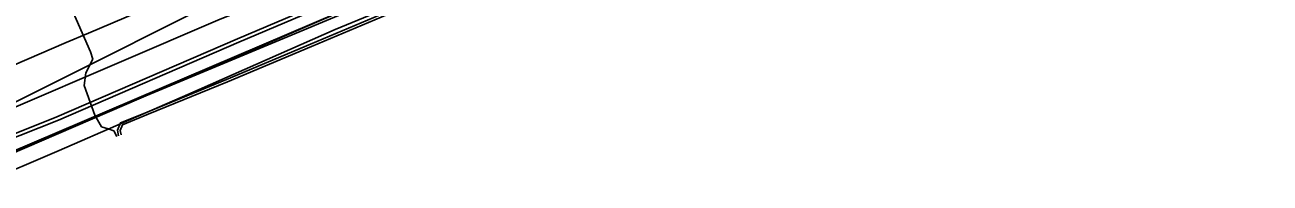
# Model space of a CAD drawing. Extents: x -600309 to -598967, y -1161267 to -1160292.
# Drawn here: x -599408.6 to -599309.3, y -1160488.2 to -1160475.6 of the extents above; entities that cross this region are included whole.
import ezdxf

# ---------------------------------------------------------------- set-up
doc = ezdxf.new("R2010")
doc.units = 0
for name, color, linetype in [('Vrstva 12', 7, 'Continuous'), ('Vrstva 13', 7, 'Continuous'), ('Vrstva 19', 7, 'Continuous'), ('Vrstva 42', 7, 'Continuous'), ('Vrstva 44', 7, 'Continuous'), ('Vrstva 54', 7, 'Continuous'), ('Vrstva 55', 7, 'Continuous')]:
    doc.layers.add(name, color=color, linetype=linetype)

msp = doc.modelspace()

# ---------------------------------------------------------------- linework, layer by layer
at = {"layer": 'Vrstva 12'}
for points in [[(-599379.52, -1160472.82), (-599409.99, -1160485.86)], [(-599409.39, -1160485.63), (-599402.43, -1160482.7), (-599380.05, -1160473.32)]]:
    msp.add_lwpolyline(points, dxfattribs=at)
at = {"layer": 'Vrstva 13'}
msp.add_lwpolyline([(-599413.85, -1160487.69), (-599379.52, -1160472.82)], dxfattribs=at)
at = {"layer": 'Vrstva 19'}
msp.add_lwpolyline([(-599320.1, -1160445.07), (-599320.38, -1160445.11), (-599327.68, -1160446.79), (-599329.65, -1160447.28), (-599330.5, -1160447.49), (-599330.69, -1160447.54), (-599333.1, -1160448.11), (-599334.66, -1160448.62), (-599335.6, -1160448.93), (-599335.93, -1160449.03), (-599336.08, -1160449.08), (-599341.57, -1160450.88), (-599355.93, -1160456.23), (-599365.14, -1160460.08), (-599374.48, -1160464.04), (-599385.58, -1160468.66), (-599392.05, -1160471.4), (-599393.48, -1160472), (-599394.77, -1160472.54), (-599394.95, -1160472.61), (-599397.67, -1160473.76), (-599403.51, -1160476.23), (-599405.27, -1160476.98), (-599411.57, -1160479.68)], dxfattribs=at)
at = {"layer": 'Vrstva 42'}
for points in [[(-599410.631, -1160484.743), (-599406.018, -1160482.911), (-599391.619, -1160476.672), (-599357.67, -1160462.252), (-599349.198, -1160458.492), (-599341.013, -1160455.229), (-599332.796, -1160452.357), (-599325.109, -1160450.125), (-599318.359, -1160448.443), (-599313.02, -1160447.661), (-599307.648, -1160446.971)], [(-599410.631, -1160484.743), (-599406.018, -1160482.911), (-599391.619, -1160476.672), (-599357.67, -1160462.252), (-599349.198, -1160458.492), (-599341.013, -1160455.229), (-599332.796, -1160452.357), (-599325.109, -1160450.125), (-599318.359, -1160448.443), (-599313.02, -1160447.661), (-599307.648, -1160446.971)], [(-599410.509, -1160485.017), (-599405.902, -1160483.189), (-599391.501, -1160476.948), (-599357.55, -1160462.528), (-599349.082, -1160458.768), (-599340.907, -1160455.511), (-599332.704, -1160452.643), (-599325.031, -1160450.415), (-599318.301, -1160448.737), (-599312.98, -1160447.959), (-599307.612, -1160447.269)], [(-599410.509, -1160485.017), (-599405.902, -1160483.189), (-599391.501, -1160476.948), (-599357.55, -1160462.528), (-599349.082, -1160458.768), (-599340.907, -1160455.511), (-599332.704, -1160452.643), (-599325.031, -1160450.415), (-599318.301, -1160448.737), (-599312.98, -1160447.959), (-599307.612, -1160447.269)], [(-599401.094, -1160484.431), (-599401.184, -1160483.991), (-599400.947, -1160483.403), (-599398.808, -1160482.528), (-599392.498, -1160479.928), (-599385.789, -1160477.118), (-599378.22, -1160473.918), (-599376.54, -1160473.168), (-599370.609, -1160470.578), (-599364.709, -1160468.148), (-599357.338, -1160464.918), (-599351.498, -1160462.628), (-599344.917, -1160459.727), (-599338.863, -1160457.605), (-599334.312, -1160456.055), (-599332.871, -1160455.575), (-599326.171, -1160453.415), (-599321.162, -1160451.725)], [(-599400.906, -1160484.349), (-599400.976, -1160484.009), (-599400.793, -1160483.557), (-599398.732, -1160482.712), (-599392.422, -1160480.112), (-599385.711, -1160477.302), (-599378.14, -1160474.102), (-599376.46, -1160473.351), (-599370.531, -1160470.762), (-599364.631, -1160468.332), (-599357.262, -1160465.102), (-599351.422, -1160462.812), (-599344.843, -1160459.913), (-599338.797, -1160457.794), (-599334.248, -1160456.245), (-599332.809, -1160455.765), (-599326.109, -1160453.605), (-599321.098, -1160451.915), (-599320.761, -1160451.875), (-599320.39, -1160451.93), (-599319.98, -1160452.32)], [(-599393.935, -1160459.86), (-599393.831, -1160460.166), (-599393.928, -1160460.462), (-599396.159, -1160461.531), (-599402.07, -1160464.052), (-599407.221, -1160466.302), (-599407.867, -1160466.563), (-599407.73, -1160467.68), (-599403.33, -1160477.72), (-599403.15, -1160478.32), (-599403.72, -1160479.41), (-599403.85, -1160480.4), (-599403, -1160482.78), (-599402.452, -1160483.708), (-599401.94, -1160483.88), (-599401.49, -1160484.02), (-599401.24, -1160484.49)]]:
    msp.add_lwpolyline(points, dxfattribs=at)
at = {"layer": 'Vrstva 44'}
msp.add_lwpolyline([(-599411.937, -1160488.209), (-599405.837, -1160485.589), (-599395.567, -1160481.139), (-599383.827, -1160475.949), (-599376.027, -1160472.699), (-599371.147, -1160470.629), (-599352.267, -1160462.909), (-599339.237, -1160457.239), (-599333.877, -1160455.259), (-599318.187, -1160450.259), (-599314.487, -1160449.609), (-599309.927, -1160448.669), (-599298.187, -1160447.279)], dxfattribs=at)
at = {"layer": 'Vrstva 54'}
msp.add_lwpolyline([(-599389.08, -1160471.55), (-599410.66, -1160482.37)], dxfattribs=at)
at = {"layer": 'Vrstva 55'}
msp.add_lwpolyline([(-599417.93, -1160485.821), (-599393.009, -1160475.112), (-599384.927, -1160471.913), (-599372.72, -1160467.6), (-599359.871, -1160461.44), (-599344.82, -1160456.18), (-599340.74, -1160454.96), (-599328.68, -1160451.3), (-599328.39, -1160450.4), (-599327.68, -1160450.94), (-599319.68, -1160449.08), (-599315.31, -1160447.95), (-599314.44, -1160447.68), (-599310.52, -1160447.26), (-599303.362, -1160446.05), (-599289.62, -1160445), (-599273.78, -1160443.22), (-599272.62, -1160442.32)], dxfattribs=at)

doc.saveas('drawing.dxf')
